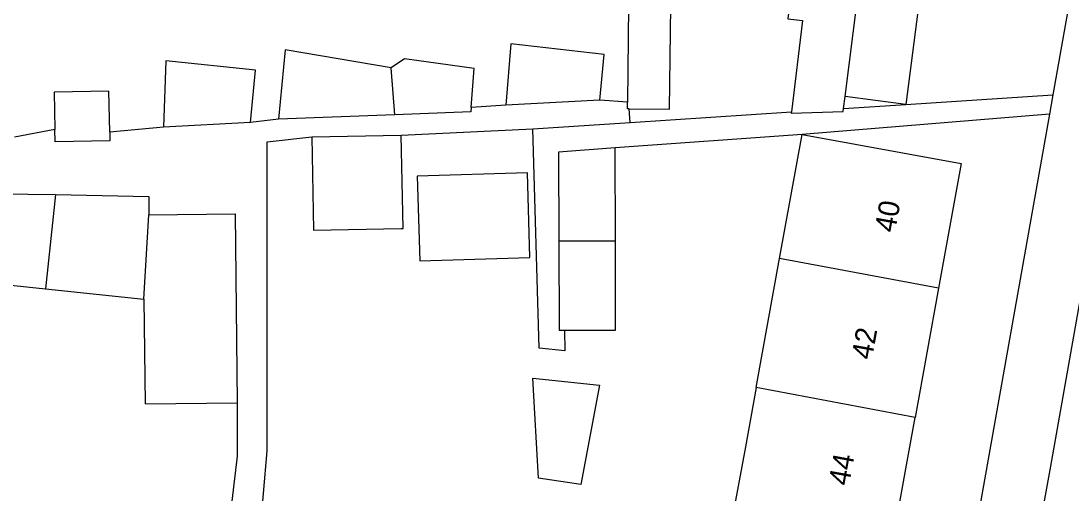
# Model space of a CAD drawing. Extents: x 158087 to 159494, y 382905 to 383981.
# Drawn here: x 158504.3 to 158554.5, y 383199.2 to 383221.8 of the extents above; entities that cross this region are included whole.
import ezdxf

# ---------------------------------------------------------------- set-up
doc = ezdxf.new("R2010")
doc.units = 0
for name, color, linetype in [('IMGEO_Pand', 7, 'Continuous'), ('IMGEO_Pand_nummerreeks', 7, 'Continuous'), ('IMGEO_Rijbaan_lokaal_open', 7, 'Continuous'), ('IMGEO_Voetpad_open', 7, 'Continuous')]:
    doc.layers.add(name, color=color, linetype=linetype)

msp = doc.modelspace()

# ---------------------------------------------------------------- linework, layer by layer
at = {"layer": 'IMGEO_Pand'}
for points in [[(158545.85, 383234.951), (158546.215, 383234.906), (158547.08, 383235.274), (158550.194, 383234.893), (158550.954, 383234.319), (158551.418, 383234.263), (158552.106, 383233.362), (158552.038, 383232.806), (158552.408, 383231.936), (158552.139, 383229.739), (158551.576, 383229.299), (158551.522, 383228.858), (158551.252, 383228.891), (158550.752, 383224.802), (158547.576, 383225.192), (158546.619, 383217.77)], [(158543.707, 383218.146), (158544.884, 383227.374), (158545.85, 383234.951)], [(158539.205, 383226.195), (158541.465, 383225.918), (158540.968, 383221.862), (158541.676, 383221.775), (158541.142, 383217.415)], [(158533.395, 383217.563), (158535.323, 383217.542), (158535.376, 383222.46), (158533.36, 383222.482), (158533.31, 383217.88)], [(158531.991, 383217.976), (158532.188, 383220.156), (158527.728, 383220.672), (158527.498, 383217.744)], [(158522.012, 383219.525), (158516.953, 383220.379), (158516.629, 383217.075)], [(158515.292, 383216.913), (158515.538, 383219.415), (158511.252, 383219.863), (158511.132, 383216.681)], [(158525.836, 383217.622), (158525.983, 383219.491), (158522.651, 383219.957), (158522.012, 383219.525)], [(158522.199, 383217.285), (158522.012, 383219.525)], [(158508.567, 383216.445), (158508.527, 383218.409), (158505.913, 383218.357), (158505.949, 383216.582)], [(158543.634, 383217.576), (158543.707, 383218.146)], [(158546.619, 383217.77), (158543.707, 383218.146)], [(158525.836, 383217.622), (158525.82, 383217.421), (158522.199, 383217.285)], [(158531.991, 383217.976), (158527.498, 383217.744)], [(158533.395, 383217.563), (158533.307, 383217.564), (158533.31, 383217.88)], [(158522.199, 383217.285), (158516.629, 383217.075)], [(158541.142, 383217.415), (158541.135, 383217.358), (158543.616, 383217.434), (158543.634, 383217.576)], [(158515.292, 383216.913), (158511.132, 383216.681)], [(158508.567, 383216.445), (158508.575, 383216.042), (158505.961, 383215.989), (158505.949, 383216.582)], [(158518.228, 383216.222), (158522.502, 383216.301)], [(158518.228, 383216.222), (158518.31, 383211.774), (158522.488, 383211.851), (158522.585, 383211.853), (158522.502, 383216.301)], [(158540.582, 383210.419), (158541.659, 383216.339)], [(158541.659, 383216.339), (158549.263, 383214.954), (158548.178, 383208.997)], [(158532.729, 383215.694), (158530.013, 383215.49), (158530.027, 383211.24)], [(158532.732, 383211.243), (158532.729, 383215.694)], [(158523.262, 383214.346), (158523.383, 383210.308), (158528.648, 383210.466), (158528.527, 383214.504), (158523.262, 383214.346)], [(158500.659, 383213.539), (158505.975, 383213.474)], [(158505.975, 383213.474), (158505.503, 383208.966)], [(158505.975, 383213.474), (158510.43, 383213.37), (158510.44, 383212.502)], [(158510.2, 383208.474), (158510.44, 383212.502)], [(158510.44, 383212.502), (158514.566, 383212.546), (158514.661, 383203.522)], [(158532.732, 383211.243), (158530.027, 383211.24)], [(158530.027, 383211.24), (158530.041, 383206.99), (158530.298, 383206.99)], [(158530.298, 383206.99), (158532.736, 383206.993), (158532.732, 383211.243)], [(158500.385, 383210.919), (158500.238, 383209.517), (158505.503, 383208.966)], [(158539.459, 383204.249), (158540.582, 383210.419)], [(158548.178, 383208.997), (158540.582, 383210.419)], [(158505.503, 383208.966), (158510.2, 383208.474)], [(158548.178, 383208.997), (158547.055, 383202.828)], [(158510.2, 383208.474), (158510.263, 383203.475), (158514.661, 383203.522)], [(158529.061, 383199.927), (158528.781, 383204.7), (158531.971, 383204.36), (158531.075, 383199.627), (158529.061, 383199.927)], [(158539.459, 383204.249), (158538.945, 383201.425), (158538.431, 383198.601), (158538.383, 383198.335)], [(158547.055, 383202.828), (158539.459, 383204.249)], [(158543.357, 383197.429), (158545.985, 383196.95), (158547.055, 383202.828)]]:
    msp.add_lwpolyline(points, dxfattribs=at)
at = {"layer": 'IMGEO_Rijbaan_lokaal_open'}
msp.add_lwpolyline([(158552.215, 383193.232), (158553.538, 383200.506), (158556.732, 383218.49)], dxfattribs=at)
at = {"layer": 'IMGEO_Voetpad_open'}
for points in [[(158557.145, 383237.463), (158554.304, 383221.99), (158553.636, 383218.225)], [(158546.619, 383217.77), (158553.636, 383218.225)], [(158553.636, 383218.225), (158553.473, 383217.305)], [(158527.498, 383217.744), (158525.836, 383217.622)], [(158533.31, 383217.88), (158531.991, 383217.976)], [(158543.634, 383217.576), (158546.619, 383217.77)], [(158533.437, 383216.915), (158533.395, 383217.563)], [(158533.437, 383216.915), (158541.142, 383217.415)], [(158553.473, 383217.305), (158541.659, 383216.339)], [(158553.473, 383217.305), (158549.74, 383196.266), (158549.3, 383193.783), (158548.563, 383189.631), (158546.698, 383179.116), (158542.88, 383179.81)], [(158511.132, 383216.681), (158508.567, 383216.445)], [(158516.629, 383217.075), (158515.292, 383216.913)], [(158528.788, 383216.613), (158533.437, 383216.915)], [(158505.949, 383216.582), (158504.013, 383216.216)], [(158516.543, 383188.792), (158515.042, 383189.008), (158516.092, 383201.23), (158516.092, 383215.983), (158518.228, 383216.222)], [(158522.502, 383216.301), (158528.788, 383216.613)], [(158530.298, 383206.99), (158530.309, 383206), (158529.093, 383206.14), (158528.788, 383216.613)], [(158541.659, 383216.339), (158532.729, 383215.694)], [(158514.661, 383203.522), (158514.661, 383200.975), (158513.668, 383192.662)]]:
    msp.add_lwpolyline(points, dxfattribs=at)

# ---------------------------------------------------------------- texts
at = {"layer": 'IMGEO_Pand_nummerreeks'}
for s, rotation, p in [('40', 79.6774, (158546.093, 383211.617)), ('42', 79.6829, (158544.988, 383205.548)), ('44', 79.6812, (158543.894, 383199.528))]:
    msp.add_text(s, height=1, rotation=rotation, dxfattribs=at).set_placement(p)

doc.saveas('drawing.dxf')
